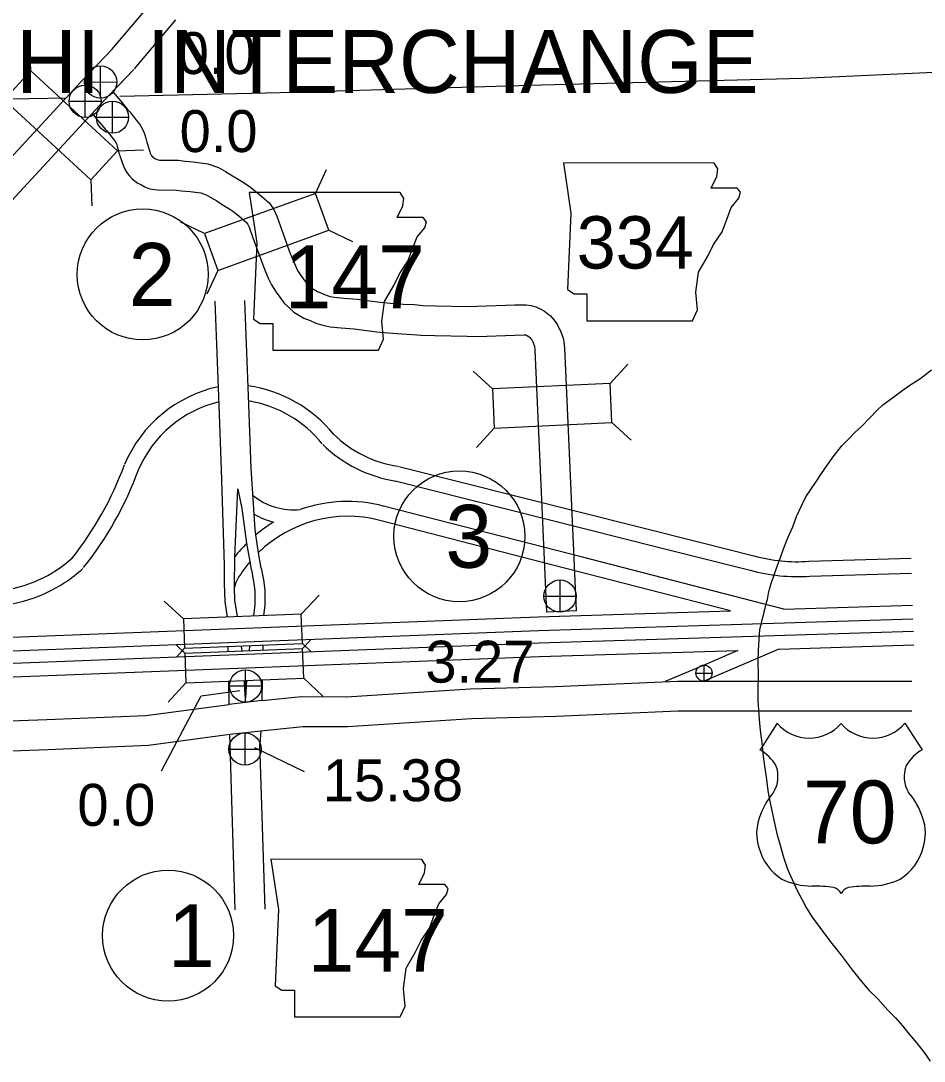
# Model space of a CAD drawing. Extents: x -939622 to -934222, y 1383701 to 1385301.
# Drawn here: x -935674.07 to -935646.75, y 1384234.06 to 1384265.52 of the extents above; entities that cross this region are included whole.
import ezdxf

# ---------------------------------------------------------------- set-up
doc = ezdxf.new("R2010")
doc.units = 0
for name, color, linetype in [('10', 7, 'Continuous'), ('15', 7, 'Continuous'), ('19', 7, 'Continuous'), ('20', 7, 'Continuous'), ('21', 7, 'Continuous'), ('22', 7, 'Continuous'), ('25', 7, 'Continuous'), ('26', 7, 'Continuous'), ('Level 10', 7, 'Continuous'), ('Level 15', 7, 'Continuous'), ('Level 2', 7, 'Continuous'), ('Level 20', 7, 'Continuous'), ('Level 21', 7, 'Continuous'), ('Level 25', 7, 'Continuous'), ('Level 26', 7, 'Continuous'), ('Level 27', 7, 'Continuous'), ('Level 3', 7, 'Continuous')]:
    doc.layers.add(name, color=color, linetype=linetype)

msp = doc.modelspace()

# ---------------------------------------------------------------- linework, layer by layer
at = {"layer": '10'}
for points in [[(-935667.997, 1384251.937), (-935668.072, 1384253.897), (-935668.192, 1384257.045)], [(-935667.099, 1384251.989), (-935667.172, 1384253.919), (-935667.292, 1384257.062)], [(-935666.882, 1384249.435), (-935666.963, 1384249.975), (-935666.986, 1384250.142), (-935667.099, 1384251.989)], [(-935667.815, 1384247.488), (-935667.891, 1384247.958), (-935667.911, 1384248.516), (-935667.911, 1384249.066), (-935667.997, 1384251.937)], [(-935667.607, 1384248.4), (-935667.599, 1384249.313), (-935667.501, 1384251.363)], [(-935667.137, 1384249.167), (-935667.232, 1384249.728), (-935667.283, 1384250.101), (-935667.378, 1384250.773), (-935667.5, 1384251.361)], [(-935666.796, 1384248.969), (-935666.882, 1384249.435)], [(-935667.091, 1384248.915), (-935667.137, 1384249.167)], [(-935667.091, 1384248.915), (-935667.027, 1384248.567), (-935666.989, 1384248.284), (-935666.989, 1384247.869), (-935667.032, 1384247.529)], [(-935666.795, 1384248.969), (-935666.73, 1384248.613), (-935666.689, 1384248.304), (-935666.689, 1384247.85), (-935666.729, 1384247.533)], [(-935667.515, 1384247.511), (-935667.592, 1384247.987), (-935667.607, 1384248.4)], [(-935667.374, 1384246.472), (-935667.391, 1384246.602)], [(-935667.15, 1384246.617), (-935667.165, 1384246.482)], [(-935666.747, 1384246.64), (-935666.75, 1384246.491)], [(-935667.797, 1384246.451), (-935667.799, 1384246.6)], [(-935666.782, 1384244.96), (-935667.768, 1384244.848), (-935667.781, 1384245.55)], [(-935667.274, 1384244.998), (-935667.303, 1384245.494), (-935667.307, 1384245.555)], [(-935667.24, 1384245.565), (-935667.274, 1384245.05)], [(-935666.769, 1384245.589), (-935666.782, 1384244.96)], [(-935667.583, 1384238.637), (-935667.747, 1384243.943)], [(-935666.813, 1384244.052), (-935666.839, 1384243.647)], [(-935666.683, 1384238.651), (-935666.838, 1384243.664)]]:
    msp.add_lwpolyline(points, dxfattribs=at)
at = {"layer": '15'}
for points in [[(-935666.782, 1384244.96), (-935665.585, 1384245.083), (-935664.216, 1384245.076), (-935660.478, 1384245.317), (-935657.914, 1384245.388), (-935654.212, 1384245.552), (-935647.123, 1384245.55)], [(-935687.91, 1384243.858), (-935682.137, 1384244.063), (-935673.285, 1384244.386), (-935670.286, 1384244.515), (-935667.768, 1384244.848)], [(-935666.813, 1384244.052), (-935665.542, 1384244.183), (-935664.19, 1384244.176), (-935660.437, 1384244.417), (-935657.882, 1384244.489), (-935654.192, 1384244.652), (-935647.123, 1384244.65)], [(-935687.879, 1384242.959), (-935682.105, 1384243.163), (-935673.25, 1384243.486), (-935670.207, 1384243.617), (-935667.747, 1384243.943), (-935666.813, 1384244.052)]]:
    msp.add_lwpolyline(points, dxfattribs=at)
at = {"layer": '19'}
for points in [[(-935662.636, 1384252.044), (-935653.531, 1384249.752)], [(-935662.746, 1384251.608), (-935654.752, 1384249.595)], [(-935657.086, 1384249.296), (-935663.098, 1384250.847)], [(-935658.289, 1384249.141), (-935663.211, 1384250.412)], [(-935653.531, 1384249.752), (-935651.903, 1384249.342)], [(-935654.752, 1384249.595), (-935652.013, 1384248.905)], [(-935652.608, 1384247.675), (-935658.289, 1384249.141)], [(-935650.998, 1384247.724), (-935657.086, 1384249.296)], [(-935650.228, 1384249.175), (-935647.148, 1384249.271)], [(-935650.214, 1384248.725), (-935647.134, 1384248.821)], [(-935680.407, 1384246.619), (-935675.383, 1384246.837), (-935658.425, 1384247.493), (-935652.609, 1384247.675)], [(-935650.993, 1384247.725), (-935647.103, 1384247.847)], [(-935687.872, 1384245.881), (-935675.367, 1384246.425), (-935658.411, 1384247.08), (-935647.09, 1384247.435)], [(-935687.856, 1384245.506), (-935675.351, 1384246.05), (-935658.397, 1384246.706), (-935647.079, 1384247.06)], [(-935651.135, 1384246.52), (-935647.066, 1384246.648)], [(-935680.421, 1384245.417), (-935675.334, 1384245.638), (-935658.383, 1384246.293), (-935652.385, 1384246.481)], [(-935652.384, 1384246.477), (-935653.456, 1384246.017)], [(-935651.145, 1384246.518), (-935652.208, 1384246.062)], [(-935653.456, 1384246.017), (-935654.579, 1384245.536)], [(-935652.208, 1384246.062), (-935653.387, 1384245.557)]]:
    msp.add_lwpolyline(points, dxfattribs=at)
for centre, radius, start, end in [((-935667.765, 1384250.46), 4.063, 38.8672, 81.9267), ((-935667.249, 1384250.55), 3.996, 102.1982, 157.0673), ((-935667.249, 1384250.55), 3.546, 103.4849, 157.0673), ((-935667.765, 1384250.46), 3.613, 38.8672, 80.5631), ((-935662.131, 1384255.552), 3.543, 225.4152, 261.4547), ((-935662.131, 1384255.552), 3.993, 225.4152, 261.4547), ((-935680.459, 1384255.57), 10.139, 321.5376, 339.9647), ((-935680.459, 1384255.57), 10.589, 321.5376, 339.9647), ((-935665.81, 1384252.699), 1.968, 231.0018, 275.5473), ((-935664.183, 1384246.665), 4.321, 75.4599, 109.4224), ((-935665.81, 1384252.699), 2.418, 240.1375, 255.3096), ((-935664.183, 1384246.665), 3.871, 75.4599, 134.2261), ((-935664.183, 1384246.665), 4.321, 121.2566, 130.0145), ((-935664.183, 1384246.665), 4.321, 134.8729, 142.2336), ((-935675.158, 1384252.217), 3.957, 294.3272, 312.3049), ((-935664.183, 1384246.665), 3.871, 139.7389, 149.0392), ((-935650.576, 1384254.172), 5.009, 254.6937, 273.8895), ((-935675.158, 1384252.217), 4.407, 303.4534, 312.3049), ((-935650.576, 1384254.172), 5.459, 254.6937, 273.8895), ((-935675.158, 1384252.217), 4.407, 267.2857, 303.4534), ((-935675.158, 1384252.217), 3.957, 267.2857, 294.3272), ((-935666.241, 1384247.99), 1.426, 152.1778, 163.398)]:
    msp.add_arc(centre, radius, start, end, dxfattribs=at)
at = {"layer": '20'}
for p, q in [((-935669.147, 1384247.436), (-935669.729, 1384247.974)), ((-935665.586, 1384247.574), (-935665.048, 1384248.155)), ((-935665.586, 1384247.574), (-935669.147, 1384247.436)), ((-935665.552, 1384246.686), (-935665.586, 1384247.574)), ((-935669.147, 1384247.436), (-935669.113, 1384246.549)), ((-935669.107, 1384246.4), (-935669.373, 1384246.646)), ((-935669.113, 1384246.549), (-935665.552, 1384246.686)), ((-935665.552, 1384246.686), (-935665.287, 1384246.441)), ((-935665.546, 1384246.538), (-935665.31, 1384246.792)), ((-935669.113, 1384246.549), (-935669.363, 1384246.279)), ((-935669.107, 1384246.4), (-935665.546, 1384246.538)), ((-935669.107, 1384246.4), (-935669.073, 1384245.5)), ((-935665.511, 1384245.638), (-935665.546, 1384246.538)), ((-935669.073, 1384245.5), (-935669.61, 1384244.919)), ((-935669.073, 1384245.5), (-935665.511, 1384245.638)), ((-935665.511, 1384245.638), (-935664.93, 1384245.1))]:
    msp.add_line(p, q, dxfattribs=at)
for centre in [(-935670.381, 1384257.852), (-935669.615, 1384237.853)]:
    msp.add_circle(centre, 1.98, dxfattribs=at)
at = {"layer": '21'}
for points in [[(-935667.158, 1384260.332), (-935666.93, 1384258.809), (-935667.031, 1384256.5), (-935666.828, 1384256.373), (-935666.447, 1384256.373), (-935666.447, 1384255.561), (-935663.25, 1384255.561), (-935663.098, 1384255.891), (-935663.148, 1384256.424), (-935663.072, 1384257.033), (-935662.793, 1384257.515), (-935662.615, 1384257.87), (-935662.362, 1384258.251), (-935662.209, 1384258.657), (-935662.083, 1384258.987), (-935661.854, 1384259.266), (-935661.803, 1384259.443), (-935661.905, 1384259.57), (-935662.692, 1384259.57), (-935662.514, 1384259.926), (-935662.489, 1384260.154), (-935662.594, 1384260.329)], [(-935666.503, 1384240.163), (-935666.274, 1384238.64), (-935666.376, 1384236.331), (-935666.173, 1384236.204), (-935665.792, 1384236.204), (-935665.792, 1384235.392), (-935662.595, 1384235.392), (-935662.442, 1384235.722), (-935662.493, 1384236.255), (-935662.417, 1384236.864), (-935662.138, 1384237.346), (-935661.96, 1384237.701), (-935661.706, 1384238.082), (-935661.554, 1384238.488), (-935661.427, 1384238.818), (-935661.199, 1384239.097), (-935661.148, 1384239.274), (-935661.25, 1384239.401), (-935662.036, 1384239.401), (-935661.859, 1384239.757), (-935661.833, 1384239.985), (-935661.939, 1384240.16)]]:
    msp.add_lwpolyline(points, close=True, dxfattribs=at)
at = {"layer": '22'}
for p, q in [((-935651.196, 1384244.276), (-935651.715, 1384243.473)), ((-935647.335, 1384244.276), (-935646.816, 1384243.473))]:
    msp.add_line(p, q, dxfattribs=at)
for centre, radius, start, end in [((-935650.229, 1384245.09), 1.264, 220.075, 319.6701), ((-935648.302, 1384245.09), 1.264, 220.3299, 319.925), ((-935652.394, 1384242.307), 1.349, 30.7809, 59.9883), ((-935646.137, 1384242.307), 1.349, 120.0117, 149.2191), ((-935652.097, 1384242.663), 0.925, 328.8105, 21.2108), ((-935646.434, 1384242.663), 0.925, 158.7892, 211.1895), ((-935649.678, 1384240.767), 2.157, 138.9565, 162.6913), ((-935648.853, 1384240.767), 2.157, 17.3087, 41.0435), ((-935650.391, 1384240.944), 1.426, 160.9576, 197.3819), ((-935648.14, 1384240.944), 1.426, 342.6181, 19.0424), ((-935650.159, 1384240.948), 1.65, 195.1074, 237.1312), ((-935648.372, 1384240.948), 1.65, 302.8688, 344.8926), ((-935650.128, 1384241.468), 2.118, 244.0771, 269.5779), ((-935648.403, 1384241.468), 2.118, 270.4221, 295.9229), ((-935650.079, 1384235.47), 3.88, 81.1942, 90.9539), ((-935649.594, 1384238.949), 0.372, 28.0342, 72.9864), ((-935648.937, 1384238.949), 0.372, 107.0136, 151.9658), ((-935648.452, 1384235.47), 3.88, 89.0461, 98.8058)]:
    msp.add_arc(centre, radius, start, end, dxfattribs=at)
at = {"layer": '25'}
msp.add_line((-935667.002, 1384243.541), (-935665.495, 1384242.813), dxfattribs=at)
msp.add_lwpolyline([(-935669.814, 1384242.842), (-935668.613, 1384245.103), (-935667.443, 1384245.263)], dxfattribs=at)
at = {"layer": '26'}
for p, q in [((-935653.408, 1384245.549), (-935653.408, 1384246.037)), ((-935667.273, 1384244.919), (-935667.273, 1384245.894)), ((-935653.652, 1384245.793), (-935653.164, 1384245.793)), ((-935667.76, 1384245.406), (-935666.785, 1384245.406)), ((-935667.287, 1384243.008), (-935667.287, 1384243.983)), ((-935667.774, 1384243.495), (-935666.799, 1384243.495))]:
    msp.add_line(p, q, dxfattribs=at)
for centre, radius in [((-935653.408, 1384245.793), 0.244), ((-935667.273, 1384245.406), 0.487), ((-935667.287, 1384243.495), 0.487)]:
    msp.add_circle(centre, radius, dxfattribs=at)
at = {"layer": 'Level 10'}
for points in [[(-935671.277, 1384263.363), (-935671.048, 1384263.089), (-935670.921, 1384262.938), (-935670.841, 1384262.844), (-935670.772, 1384262.769), (-935670.685, 1384262.654), (-935670.63, 1384262.589), (-935670.566, 1384262.512), (-935670.472, 1384262.389), (-935670.378, 1384262.223), (-935670.326, 1384262.101), (-935670.284, 1384261.976), (-935670.253, 1384261.85), (-935670.237, 1384261.792), (-935670.195, 1384261.663), (-935670.164, 1384261.561), (-935670.153, 1384261.524), (-935670.133, 1384261.479), (-935670.121, 1384261.455), (-935670.114, 1384261.443), (-935670.1, 1384261.426), (-935670.069, 1384261.392), (-935670.064, 1384261.387), (-935670.012, 1384261.36), (-935669.947, 1384261.324), (-935669.869, 1384261.313), (-935669.297, 1384261.305), (-935669.101, 1384261.278), (-935668.851, 1384261.254), (-935668.416, 1384261.199), (-935668.091, 1384261.083), (-935667.875, 1384260.965), (-935667.664, 1384260.839), (-935667.499, 1384260.732), (-935667.288, 1384260.602), (-935667.126, 1384260.492), (-935666.908, 1384260.32), (-935666.625, 1384260.079), (-935666.556, 1384260.014), (-935666.426, 1384259.837), (-935666.33, 1384259.614), (-935666.223, 1384259.331), (-935666.083, 1384258.941), (-935665.949, 1384258.571), (-935665.864, 1384258.349), (-935665.765, 1384258.111), (-935665.696, 1384257.972), (-935665.605, 1384257.822), (-935665.517, 1384257.709), (-935665.429, 1384257.589), (-935665.266, 1384257.437), (-935665.1, 1384257.338), (-935664.971, 1384257.283), (-935664.834, 1384257.225), (-935664.709, 1384257.187), (-935664.58, 1384257.16), (-935664.304, 1384257.133), (-935663.894, 1384257.101), (-935663.198, 1384257.012), (-935662.89, 1384256.982), (-935662.496, 1384256.957), (-935662.159, 1384256.938), (-935661.907, 1384256.917), (-935661.524, 1384256.906), (-935660.549, 1384256.882), (-935659.13, 1384256.928)], [(-935671.909, 1384262.716), (-935671.738, 1384262.511), (-935671.608, 1384262.357), (-935671.514, 1384262.247), (-935671.465, 1384262.193), (-935671.388, 1384262.091), (-935671.318, 1384262.009), (-935671.27, 1384261.951), (-935671.226, 1384261.893), (-935671.186, 1384261.822), (-935671.167, 1384261.779), (-935671.149, 1384261.725), (-935671.124, 1384261.624), (-935671.099, 1384261.533), (-935671.054, 1384261.394), (-935671.024, 1384261.294), (-935670.995, 1384261.205), (-935670.95, 1384261.102), (-935670.91, 1384261.02), (-935670.848, 1384260.919), (-935670.781, 1384260.837), (-935670.7, 1384260.748), (-935670.611, 1384260.67), (-935670.532, 1384260.616), (-935670.438, 1384260.568), (-935670.321, 1384260.502), (-935670.167, 1384260.446), (-935669.939, 1384260.414), (-935669.364, 1384260.406), (-935669.205, 1384260.384), (-935668.95, 1384260.359), (-935668.626, 1384260.319), (-935668.46, 1384260.259), (-935668.321, 1384260.183), (-935668.141, 1384260.076), (-935667.981, 1384259.972), (-935667.776, 1384259.845), (-935667.656, 1384259.765), (-935667.479, 1384259.625), (-935667.231, 1384259.413), (-935667.212, 1384259.387), (-935667.165, 1384259.277), (-935667.068, 1384259.02), (-935666.93, 1384258.636), (-935666.793, 1384258.257), (-935666.7, 1384258.015), (-935666.584, 1384257.737), (-935666.486, 1384257.538), (-935666.348, 1384257.311), (-935666.235, 1384257.166), (-935666.104, 1384256.987), (-935665.809, 1384256.714), (-935665.51, 1384256.534), (-935665.322, 1384256.455), (-935665.143, 1384256.379), (-935664.935, 1384256.314), (-935664.714, 1384256.268), (-935664.382, 1384256.237), (-935663.987, 1384256.206), (-935663.298, 1384256.118), (-935662.962, 1384256.085), (-935662.551, 1384256.059), (-935662.222, 1384256.04), (-935661.957, 1384256.018), (-935661.547, 1384256.007), (-935660.567, 1384255.982), (-935660.261, 1384255.977), (-935658.848, 1384256.028)], [(-935659.13, 1384256.928), (-935658.88, 1384256.928), (-935658.791, 1384256.932), (-935658.631, 1384256.911), (-935658.493, 1384256.87), (-935658.341, 1384256.805), (-935658.229, 1384256.74), (-935658.083, 1384256.625), (-935658.062, 1384256.606), (-935657.997, 1384256.538), (-935657.939, 1384256.466), (-935657.888, 1384256.401), (-935657.842, 1384256.324), (-935657.809, 1384256.259), (-935657.784, 1384256.211), (-935657.753, 1384256.147), (-935657.724, 1384256.084), (-935657.709, 1384256.036), (-935657.686, 1384255.978), (-935657.661, 1384255.894), (-935657.644, 1384255.81), (-935657.628, 1384255.62), (-935657.275, 1384247.677)], [(-935658.848, 1384256.028), (-935658.828, 1384256.029), (-935658.818, 1384256.028), (-935658.799, 1384256.022), (-935658.748, 1384256), (-935658.736, 1384255.994), (-935658.689, 1384255.957), (-935658.683, 1384255.954), (-935658.674, 1384255.944), (-935658.643, 1384255.905), (-935658.631, 1384255.89), (-935658.61, 1384255.849), (-935658.589, 1384255.809), (-935658.567, 1384255.761), (-935658.563, 1384255.753), (-935658.557, 1384255.736), (-935658.539, 1384255.687), (-935658.536, 1384255.68), (-935658.526, 1384255.561), (-935658.174, 1384247.637)], [(-935657.275, 1384247.677), (-935658.174, 1384247.637)]]:
    msp.add_lwpolyline(points, dxfattribs=at)
at = {"layer": 'Level 15'}
for points in [[(-935671.318, 1384264.651), (-935670.043, 1384266.16)], [(-935670.631, 1384264.07), (-935669.378, 1384265.553)], [(-935671.299, 1384264.672), (-935672.223, 1384263.712), (-935677.425, 1384258.081), (-935682.657, 1384252.539), (-935688.561, 1384246.251)], [(-935671.299, 1384264.672), (-935672.223, 1384263.712), (-935672.7, 1384263.196)], [(-935670.65, 1384264.049), (-935671.568, 1384263.094), (-935676.767, 1384257.467), (-935682.002, 1384251.922), (-935687.905, 1384245.635)], [(-935670.65, 1384264.049), (-935671.419, 1384263.25)]]:
    msp.add_lwpolyline(points, dxfattribs=at)
at = {"layer": 'Level 2'}
for points in [[(-935666.228, 1384263.354), (-935658.327, 1384263.586), (-935650.427, 1384263.788), (-935642.481, 1384264.153), (-935634.378, 1384264.453), (-935626.277, 1384264.728), (-935618.217, 1384265.035), (-935617.745, 1384257.06)], [(-935666.228, 1384263.354), (-935658.327, 1384263.586), (-935650.427, 1384263.788), (-935642.481, 1384264.153), (-935634.378, 1384264.453), (-935626.277, 1384264.728), (-935618.217, 1384265.035), (-935617.832, 1384258.525)], [(-935671.076, 1384263.249), (-935666.228, 1384263.354)], [(-935671.076, 1384263.249), (-935666.228, 1384263.354)], [(-935722.236, 1384261.598), (-935714.451, 1384261.979), (-935706.563, 1384262.293), (-935706.2, 1384262.302), (-935698.429, 1384262.444), (-935698.288, 1384262.451), (-935690.292, 1384262.673), (-935690.208, 1384262.685), (-935682.264, 1384263.012), (-935682.15, 1384263.019), (-935672.699, 1384263.196)]]:
    msp.add_lwpolyline(points, dxfattribs=at)
at = {"layer": 'Level 20'}
for p, q in [((-935673.765, 1384264.006), (-935673.796, 1384264.797)), ((-935671.147, 1384261.587), (-935670.356, 1384261.619)), ((-935665.159, 1384260.305), (-935664.823, 1384261.022)), ((-935671.953, 1384260.715), (-935671.922, 1384259.923)), ((-935668.511, 1384259.093), (-935669.228, 1384259.429)), ((-935664.755, 1384259.188), (-935664.038, 1384258.851)), ((-935668.107, 1384257.976), (-935668.443, 1384257.259)), ((-935656.249, 1384254.556), (-935655.715, 1384255.141)), ((-935659.809, 1384254.391), (-935660.394, 1384254.924)), ((-935656.194, 1384253.369), (-935655.608, 1384252.836)), ((-935659.754, 1384253.204), (-935660.287, 1384252.619))]:
    msp.add_line(p, q, dxfattribs=at)
for points in [[(-935674.571, 1384263.133), (-935671.953, 1384260.715), (-935671.147, 1384261.587), (-935673.765, 1384264.006)], [(-935668.107, 1384257.976), (-935664.755, 1384259.188), (-935665.159, 1384260.305), (-935668.511, 1384259.093)], [(-935659.754, 1384253.204), (-935656.194, 1384253.369), (-935656.249, 1384254.556), (-935659.809, 1384254.391)]]:
    msp.add_lwpolyline(points, close=True, dxfattribs=at)
at = {"layer": 'Level 21'}
msp.add_lwpolyline([(-935657.662, 1384261.224), (-935657.433, 1384259.701), (-935657.535, 1384257.392), (-935657.332, 1384257.265), (-935656.951, 1384257.265), (-935656.951, 1384256.453), (-935653.754, 1384256.453), (-935653.601, 1384256.783), (-935653.652, 1384257.316), (-935653.576, 1384257.925), (-935653.297, 1384258.407), (-935653.119, 1384258.762), (-935652.865, 1384259.143), (-935652.713, 1384259.549), (-935652.586, 1384259.879), (-935652.358, 1384260.158), (-935652.307, 1384260.336), (-935652.409, 1384260.463), (-935653.195, 1384260.463), (-935653.018, 1384260.818), (-935652.992, 1384261.046), (-935653.098, 1384261.222)], close=True, dxfattribs=at)
at = {"layer": 'Level 26'}
for p, q in [((-935671.653, 1384263.183), (-935671.659, 1384264.16)), ((-935672.144, 1384263.669), (-935671.168, 1384263.674)), ((-935672.123, 1384262.603), (-935672.123, 1384263.578)), ((-935672.61, 1384263.09), (-935671.635, 1384263.09)), ((-935671.296, 1384262.121), (-935671.296, 1384263.096)), ((-935671.784, 1384262.608), (-935670.809, 1384262.608)), ((-935657.763, 1384247.635), (-935657.763, 1384248.61)), ((-935658.251, 1384248.123), (-935657.276, 1384248.123))]:
    msp.add_line(p, q, dxfattribs=at)
for centre, radius in [((-935671.656, 1384263.672), 0.488), ((-935672.123, 1384263.09), 0.487), ((-935671.296, 1384262.608), 0.487), ((-935657.763, 1384248.123), 0.487)]:
    msp.add_circle(centre, radius, dxfattribs=at)
at = {"layer": 'Level 27'}
msp.add_circle((-935660.804, 1384249.931), 1.98, dxfattribs=at)
at = {"layer": 'Level 3'}
for points in [[(-935651.587, 1384247.665), (-935651.559, 1384247.76), (-935651.522, 1384247.933), (-935651.493, 1384248.022), (-935651.462, 1384248.201), (-935651.426, 1384248.333), (-935651.372, 1384248.531), (-935651.305, 1384248.703), (-935651.211, 1384248.999), (-935651.101, 1384249.288), (-935651.002, 1384249.549), (-935650.871, 1384249.889), (-935650.725, 1384250.221), (-935650.61, 1384250.534), (-935650.457, 1384250.858), (-935650.326, 1384251.129), (-935650.177, 1384251.35), (-935650.008, 1384251.602), (-935649.857, 1384251.835), (-935649.68, 1384252.093), (-935649.502, 1384252.331), (-935649.247, 1384252.656), (-935649.043, 1384252.868), (-935648.849, 1384253.073), (-935648.65, 1384253.254), (-935648.395, 1384253.519), (-935648.172, 1384253.746), (-935647.999, 1384253.908), (-935647.709, 1384254.121), (-935647.424, 1384254.336), (-935647.189, 1384254.507), (-935646.851, 1384254.719), (-935646.532, 1384254.966)], [(-935651.587, 1384247.665), (-935651.73, 1384247.112), (-935651.776, 1384246.486), (-935651.784, 1384246.166), (-935651.775, 1384245.678), (-935651.785, 1384245.331), (-935651.784, 1384244.96), (-935651.74, 1384244.392), (-935651.708, 1384244.062), (-935651.665, 1384243.683), (-935651.627, 1384243.353), (-935651.575, 1384242.978), (-935651.522, 1384242.574), (-935651.475, 1384242.229), (-935651.442, 1384242.013), (-935651.33, 1384241.484), (-935651.194, 1384240.896), (-935651.124, 1384240.66), (-935651.007, 1384240.228), (-935650.88, 1384239.859), (-935650.747, 1384239.548), (-935650.595, 1384239.22), (-935650.455, 1384238.951), (-935650.311, 1384238.68), (-935650.141, 1384238.409), (-935649.911, 1384238.099), (-935649.587, 1384237.669), (-935649.26, 1384237.258), (-935648.927, 1384236.822), (-935648.647, 1384236.466), (-935648.411, 1384236.189), (-935648.154, 1384235.943), (-935647.851, 1384235.603), (-935647.616, 1384235.363), (-935647.411, 1384235.127), (-935647.202, 1384234.876), (-935646.977, 1384234.596), (-935646.755, 1384234.316), (-935646.567, 1384234.055)]]:
    msp.add_lwpolyline(points, dxfattribs=at)

# ---------------------------------------------------------------- texts
at = {"layer": '20'}
for s, height, p in [('LEHI  INTERCHANGE', 1.9008, (-935677.319, 1384263.342)), ('2', 1.901, (-935670.807, 1384256.902)), ('1', 1.901, (-935669.615, 1384236.903))]:
    msp.add_text(s, height=height, dxfattribs=at).set_placement(p)
at = {"layer": '21'}
for p in [(-935666.092, 1384256.827), (-935665.395, 1384236.758)]:
    msp.add_text('147', height=1.9008, dxfattribs=at).set_placement(p)
at = {"layer": '22'}
msp.add_text('70', height=1.9008, dxfattribs=at).set_placement((-935650.416, 1384240.643))
at = {"layer": '25'}
for s, p in [('15.38', (-935664.935, 1384241.918)), ('0.0', (-935672.357, 1384241.175))]:
    msp.add_text(s, height=1.2672, dxfattribs=at).set_placement(p)
at = {"layer": 'Level 21'}
msp.add_text('334', height=1.584, dxfattribs=at).set_placement((-935657.258, 1384258.03))
at = {"layer": 'Level 25'}
for s, p in [('0.0', (-935669.324, 1384263.914)), ('0.0', (-935669.266, 1384261.555)), ('3.27', (-935661.834, 1384245.506))]:
    msp.add_text(s, height=1.2672, dxfattribs=at).set_placement(p)
at = {"layer": 'Level 27'}
msp.add_text('3', height=1.901, dxfattribs=at).set_placement((-935661.229, 1384248.981))

doc.saveas('drawing.dxf')
